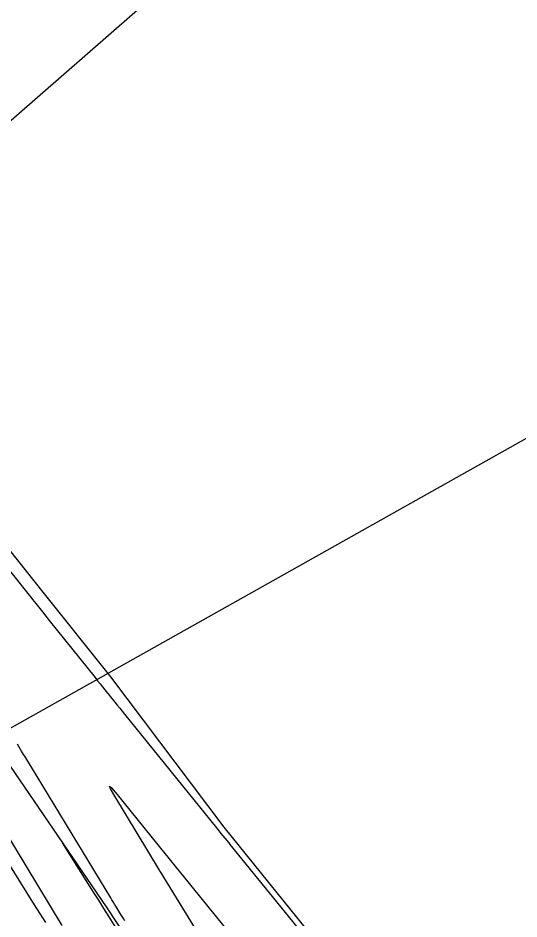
# Model space of a CAD drawing. Extents: x 954385 to 988206, y 1868364 to 1924553.
# Drawn here: x 957670.62 to 957697.22, y 1920194.23 to 1920242.13 of the extents above; entities that cross this region are included whole.
import ezdxf

# ---------------------------------------------------------------- set-up
doc = ezdxf.new("R2010")
doc.units = 0
for name, color, linetype in [('1', 7, 'Continuous'), ('Ex_Major Contours', 7, 'Continuous'), ('Ex_Minor Contours', 7, 'Continuous'), ('Perimeter', 7, 'Continuous'), ('Slopes', 7, 'Continuous')]:
    doc.layers.add(name, color=color, linetype=linetype)

msp = doc.modelspace()

# ---------------------------------------------------------------- linework, layer by layer
at = {"layer": '1'}
for points in [[(957642.475, 1920245.119), (957647.904, 1920236.718), (957650.092, 1920233.249), (957653.344, 1920228.325), (957658.665, 1920219.852), (957664.238, 1920211.548), (957669.658, 1920203.141), (957675.294, 1920194.881), (957680.805, 1920186.536), (957686.502, 1920178.317), (957690.062, 1920172.865), (957691.817, 1920169.839), (957696.948, 1920161.236), (957702.103, 1920152.651)], [(957672.086, 1920194.051), (957671.496, 1920194.992), (957667.484, 1920201.395)], [(957672.968, 1920198.29), (957674.612, 1920195.665), (957674.887, 1920195.228), (957675.161, 1920194.791), (957675.436, 1920194.354), (957675.712, 1920193.918), (957680.487, 1920186.357), (957680.511, 1920186.319), (957680.586, 1920186.201), (957685.024, 1920179.228), (957685.449, 1920178.56), (957685.875, 1920177.893), (957686.302, 1920177.225), (957686.729, 1920176.558), (957689.363, 1920172.446), (957689.399, 1920172.39), (957689.411, 1920172.371), (957691.265, 1920169.489), (957691.286, 1920169.456), (957696.692, 1920161.094), (957696.719, 1920161.052), (957701.051, 1920154.402)]]:
    msp.add_lwpolyline(points, dxfattribs=at)
at = {"layer": 'Ex_Major Contours'}
for points in [[(957669.455, 1920213.633), (957671.201, 1920211.446), (957671.29, 1920211.335), (957671.379, 1920211.223), (957671.468, 1920211.112), (957671.558, 1920211), (957671.915, 1920210.554), (957672.094, 1920210.331), (957672.272, 1920210.109), (957674.715, 1920207.062), (957674.845, 1920206.9), (957674.975, 1920206.738), (957675.105, 1920206.576), (957675.235, 1920206.415), (957675.756, 1920205.768), (957675.886, 1920205.607), (957676.017, 1920205.445), (957676.147, 1920205.284), (957676.277, 1920205.122), (957681.157, 1920199.072), (957681.215, 1920199), (957681.274, 1920198.927), (957681.333, 1920198.854), (957681.392, 1920198.782), (957681.805, 1920198.273), (957681.864, 1920198.201), (957687.509, 1920191.25)], [(957676.285, 1920194.142), (957676.217, 1920194.253), (957676.149, 1920194.363), (957676.081, 1920194.474), (957675.81, 1920194.917), (957675.742, 1920195.028), (957675.674, 1920195.138), (957675.606, 1920195.249), (957675.539, 1920195.36), (957671.023, 1920202.802), (957670.969, 1920202.892), (957670.914, 1920202.981), (957670.86, 1920203.071), (957670.805, 1920203.16), (957670.587, 1920203.518)]]:
    msp.add_lwpolyline(points, dxfattribs=at)
at = {"layer": 'Ex_Minor Contours'}
for points in [[(957683.327, 1920188.339), (957678.223, 1920196.682), (957678.192, 1920196.733), (957678.153, 1920196.797), (957678.129, 1920196.835), (957675.751, 1920200.755), (957675.521, 1920201.153), (957675.467, 1920201.301), (957675.588, 1920201.199), (957675.884, 1920200.849), (957678.033, 1920198.183), (957678.184, 1920197.995), (957678.335, 1920197.808), (957678.638, 1920197.433), (957678.713, 1920197.339), (957678.789, 1920197.246), (957678.865, 1920197.152), (957678.941, 1920197.059), (957683.208, 1920191.805)], [(957669.151, 1920200.144), (957672.948, 1920193.885)]]:
    msp.add_lwpolyline(points, dxfattribs=at)
at = {"layer": 'Perimeter'}
msp.add_lwpolyline([(957645.505, 1920247.168), (957651.24, 1920238.975), (957657.104, 1920230.868), (957663.303, 1920222.989), (957669.266, 1920214.949), (957671.938, 1920211.601), (957675.531, 1920207.114), (957681.545, 1920199.11), (957687.849, 1920191.301), (957693.938, 1920183.347), (957700.39, 1920175.638), (957707.155, 1920168.141), (957713.84, 1920160.59), (957720.434, 1920152.977)], dxfattribs=at)
at = {"layer": 'Slopes'}
for points in [[(957707.131, 1920268.928), (957661.567, 1920229.111), (957663.506, 1920234.789), (957661.567, 1920229.111), (957667.454, 1920230.271)], [(957607.131, 1920168.928), (957737.148, 1920242.007), (957734.089, 1920236.845), (957737.148, 1920242.007), (957731.149, 1920242.076)]]:
    msp.add_lwpolyline(points, dxfattribs=at)

doc.saveas('drawing.dxf')
